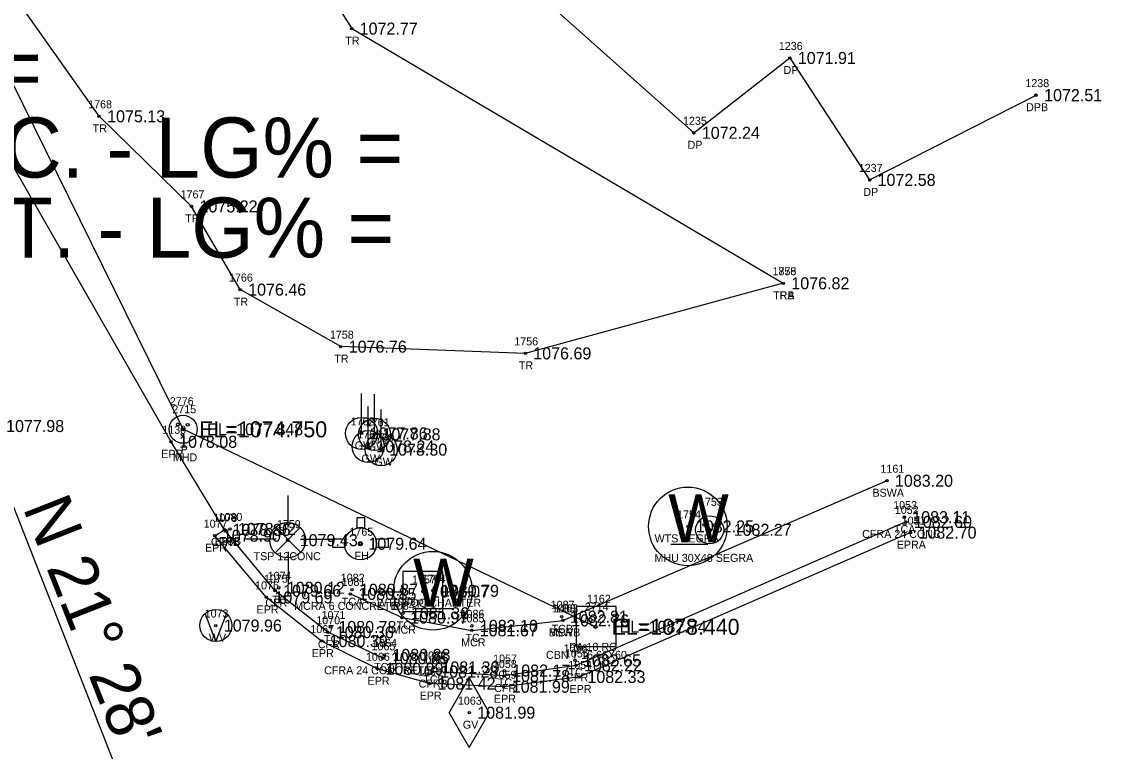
# Model space of a CAD drawing. Extents: x 1578957 to 1581675, y 1115963 to 1120391.
# Drawn here: x 1580459.7 to 1580594.6, y 1116471.4 to 1116562.5 of the extents above; entities that cross this region are included whole.
import ezdxf

# ---------------------------------------------------------------- set-up
doc = ezdxf.new("R2010")
doc.units = 0
for name, color, linetype in [('RD_EX_Conc', 7, 'Continuous'), ('RD_EX_Conc_txCode', 7, 'Continuous'), ('RD_EX_DR_Inlet', 7, 'Continuous'), ('RD_EX_DR_Inlet_txCode', 7, 'Continuous'), ('RD_EX_DR_Pipe', 7, 'Continuous'), ('RD_EX_DR_Pipe_txCode', 7, 'Continuous'), ('RD_EX_Driveway', 7, 'Continuous'), ('RD_EX_Driveway_txCode', 7, 'Continuous'), ('RD_EX_Road', 7, 'Continuous'), ('RD_EX_Road_txCode', 7, 'Continuous'), ('RD_EX_SU_Pole', 7, 'Continuous'), ('RD_EX_TX_Conc_ELEV', 7, 'Continuous'), ('RD_EX_TX_DR_Inlet_ELEV', 7, 'Continuous'), ('RD_EX_TX_Driveway_ELEV', 7, 'Continuous'), ('RD_EX_TX_DV_Prop_ELEV', 7, 'Continuous'), ('RD_EX_TX_Road_ELEV', 7, 'Continuous'), ('RD_EX_TX_UT_ELEV', 7, 'Continuous'), ('RD_EX_TX_VEG_ELEV', 7, 'Continuous'), ('RD_EX_UT', 7, 'Continuous'), ('RD_EX_UT_txCode', 7, 'Continuous'), ('RD_EX_VEG', 7, 'Continuous'), ('RD_EX_VEG_txCode', 7, 'Continuous'), ('RD_HC_Cl', 7, 'Continuous'), ('RD_HC_Data', 7, 'Continuous'), ('RD_HC_Survey_ELEV', 7, 'Continuous'), ('RD_SMD_Locator', 7, 'Continuous'), ('RD_TX_Pipe_ElevEX', 7, 'Continuous')]:
    doc.layers.add(name, color=color, linetype=linetype)

msp = doc.modelspace()

# ---------------------------------------------------------------- linework, layer by layer
at = {"layer": 'RD_EX_Conc'}
msp.add_line((1580567.77, 1116505.15), (1580527.33, 1116487.71), dxfattribs=at)
for points in [[(1580570.14, 1116500.01), (1580528.94, 1116482.09), (1580519.95, 1116480.77), (1580510.98, 1116481.32)], [(1580504.81, 1116482.98), (1580497.93, 1116486.23), (1580491.36, 1116491.42), (1580485.04, 1116499.02)], [(1580500.76, 1116491.02), (1580507.22, 1116488.06), (1580515.91, 1116486.47), (1580527.33, 1116487.71)]]:
    msp.add_lwpolyline(points, dxfattribs=at)
at = {"layer": 'RD_EX_DR_Inlet'}
msp.add_line((1580533.97, 1116484.46), (1580533.97, 1116489.46), dxfattribs=at)
msp.add_lwpolyline([(1580533.97, 1116484.46), (1580533.97, 1116489.46), (1580528.97, 1116489.46), (1580528.97, 1116484.46)], close=True, dxfattribs=at)
for centre, radius in [((1580479.87, 1116511.57), 1.75), ((1580479.2, 1116512.19), 0.175), ((1580480.43, 1116512.12), 0.175), ((1580479.78, 1116510.9), 0.175), ((1580545.63, 1116499.02), 1.75), ((1580544.97, 1116499.65), 0.175), ((1580546.19, 1116499.58), 0.175), ((1580545.54, 1116498.35), 0.175)]:
    msp.add_circle(centre, radius, dxfattribs=at)
at = {"layer": 'RD_EX_DR_Pipe'}
msp.add_lwpolyline([(1580531.38, 1116486.91), (1580479.87, 1116511.57), (1580444.12, 1116584.07)], dxfattribs=at)
at = {"layer": 'RD_EX_Driveway'}
msp.add_lwpolyline([(1580470.73, 1116613.48), (1580543.65, 1116548.59), (1580555.64, 1116557.93), (1580565.6, 1116542.71), (1580586.4, 1116553.29)], dxfattribs=at)
at = {"layer": 'RD_EX_Road'}
msp.add_lwpolyline([(1580570.71, 1116498.67), (1580529.36, 1116480.65), (1580519.91, 1116479.43), (1580510.64, 1116479.83), (1580504.14, 1116481.67), (1580497.17, 1116485.13), (1580490.27, 1116490.58), (1580483.83, 1116498.29), (1580485.04, 1116499.02), (1580478.37, 1116510.01), (1580451.15, 1116557.41), (1580425.99, 1116599.55), (1580403.29, 1116644.83), (1580382.32, 1116688.41), (1580373.95, 1116705.15), (1580352.79, 1116744.5), (1580332.46, 1116780.72), (1580308.51, 1116820.53), (1580282.29, 1116862.52), (1580254.51, 1116905.2), (1580227.5, 1116946.75), (1580201.69, 1116988.26)], dxfattribs=at)
at = {"layer": 'RD_EX_SU_Pole'}
for p, q in [((1580492.99, 1116499.29), (1580492.99, 1116503.29)), ((1580494.49, 1116499.29), (1580491.49, 1116496.29)), ((1580491.49, 1116499.29), (1580494.49, 1116496.29)), ((1580494.51, 1116497.86), (1580498.52, 1116497.86)), ((1580491.47, 1116497.84), (1580487.47, 1116497.84)), ((1580492.99, 1116496.29), (1580492.99, 1116492.29))]:
    msp.add_line(p, q, dxfattribs=at)
msp.add_circle((1580492.93, 1116497.73), 2.22, dxfattribs=at)
at = {"layer": 'RD_EX_UT'}
for p, q in [((1580502.16, 1116511.06), (1580502.16, 1116516.06)), ((1580503.77, 1116510.94), (1580503.77, 1116515.94)), ((1580502.99, 1116509.43), (1580502.99, 1116514.43)), ((1580504.6, 1116509.03), (1580504.6, 1116514.03)), ((1580501.55, 1116500.5), (1580501.55, 1116499.23)), ((1580502.55, 1116500.5), (1580501.55, 1116500.5)), ((1580502.55, 1116499.21), (1580502.55, 1116500.5)), ((1580500.09, 1116497.86), (1580498.53, 1116497.86)), ((1580498.53, 1116497.86), (1580498.53, 1116496.86)), ((1580498.53, 1116496.86), (1580500.05, 1116496.86)), ((1580505.53, 1116497.86), (1580503.92, 1116497.86)), ((1580503.96, 1116496.86), (1580505.53, 1116496.86)), ((1580505.53, 1116496.86), (1580505.53, 1116497.86)), ((1580540.78, 1116497.24), (1580545.41, 1116497.24)), ((1580512.31, 1116493.82), (1580507.31, 1116493.82)), ((1580507.31, 1116493.82), (1580507.31, 1116488.82)), ((1580512.31, 1116488.82), (1580512.31, 1116493.82)), ((1580503.88, 1116491.26), (1580507.34, 1116491.26)), ((1580512.23, 1116491.26), (1580515.88, 1116491.26)), ((1580483.95, 1116485.08), (1580482.64, 1116488.56)), ((1580483.95, 1116485.08), (1580485.27, 1116488.52)), ((1580507.31, 1116488.82), (1580512.31, 1116488.82)), ((1580508.93, 1116489.2), (1580513.56, 1116489.2)), ((1580513.1, 1116476.19), (1580515.6, 1116480.52)), ((1580515.6, 1116480.52), (1580518.1, 1116476.19)), ((1580513.1, 1116476.19), (1580515.6, 1116471.86)), ((1580515.6, 1116471.86), (1580518.1, 1116476.19))]:
    msp.add_line(p, q, dxfattribs=at)
for centre, radius in [((1580502.16, 1116511.06), 2), ((1580503.77, 1116510.94), 2), ((1580502.99, 1116509.43), 2), ((1580504.6, 1116509.03), 2), ((1580542.91, 1116499.45), 4.91), ((1580502.01, 1116497.28), 2), ((1580502.01, 1116497.28), 0.25), ((1580511.06, 1116491.41), 4.91), ((1580483.95, 1116487.07), 2)]:
    msp.add_circle(centre, radius, dxfattribs=at)
for start, end in [(74.2455, 103.2128), (163.3387, 192.315), (347.685, 16.6613)]:
    msp.add_arc((1580502.01, 1116497.28), 2, start, end, dxfattribs=at)
at = {"layer": 'RD_EX_VEG'}
msp.add_lwpolyline([(1580554.83, 1116529.8), (1580522.6, 1116521.05), (1580499.55, 1116521.89), (1580486.99, 1116529.01), (1580480.92, 1116539.4), (1580469.38, 1116550.65), (1580446.97, 1116582.3), (1580430.25, 1116613.19), (1580430.92, 1116636.52), (1580480.49, 1116593.46), (1580500.92, 1116561.6), (1580554.83, 1116529.8)], dxfattribs=at)
at = {"layer": 'RD_HC_Cl'}
msp.add_line((1580482.98, 1116440.16), (1580454.72, 1116512.01), dxfattribs=at)
at = {"layer": 'RD_SMD_Locator'}
for centre, radius in [((1580500.92, 1116561.6), 0.15), ((1580555.64, 1116557.93), 0.15), ((1580586.4, 1116553.29), 0.15), ((1580469.38, 1116550.65), 0.15), ((1580543.65, 1116548.59), 0.15), ((1580565.6, 1116542.71), 0.15), ((1580480.92, 1116539.4), 0.15), ((1580486.99, 1116529.01), 0.15), ((1580554.83, 1116529.8), 0.15), ((1580554.83, 1116529.8), 0.15), ((1580499.55, 1116521.89), 0.15), ((1580522.6, 1116521.05), 0.15), ((1580479.87, 1116511.57), 0.2), ((1580479.87, 1116511.57), 0.15), ((1580478.37, 1116510.01), 0.15), ((1580502.16, 1116511.06), 0.15), ((1580503.77, 1116510.94), 0.15), ((1580502.99, 1116509.43), 0.15), ((1580504.6, 1116509.03), 0.15), ((1580567.77, 1116505.15), 0.15), ((1580569.93, 1116500.6), 0.15), ((1580485.71, 1116499.13), 0.15), ((1580542.91, 1116499.45), 0.15), ((1580570.14, 1116500.01), 0.15), ((1580483.83, 1116498.29), 0.15), ((1580485.04, 1116499.02), 0.15), ((1580485.04, 1116499.02), 0.15), ((1580492.93, 1116497.73), 0.15), ((1580545.63, 1116499.02), 0.15), ((1580570.71, 1116498.67), 0.15), ((1580502.01, 1116497.28), 0.15), ((1580491.36, 1116491.42), 0.15), ((1580491.82, 1116491.78), 0.15), ((1580500.76, 1116491.02), 0.15), ((1580500.95, 1116491.54), 0.15), ((1580509.82, 1116491.32), 0.15), ((1580511.06, 1116491.41), 0.15), ((1580490.27, 1116490.58), 0.15), ((1580507.33, 1116488.6), 0.15), ((1580483.95, 1116487.07), 0.15), ((1580507.22, 1116488.06), 0.15), ((1580515.93, 1116487.03), 0.15), ((1580527.16, 1116488.16), 0.15), ((1580527.33, 1116487.71), 0.15), ((1580527.33, 1116487.71), 0.15), ((1580531.38, 1116486.91), 0.2), ((1580497.93, 1116486.23), 0.15), ((1580498.26, 1116486.89), 0.15), ((1580515.91, 1116486.47), 0.15), ((1580531.38, 1116486.91), 0.15), ((1580497.17, 1116485.13), 0.15), ((1580504.81, 1116482.98), 0.15), ((1580505.01, 1116483.4), 0.15), ((1580504.14, 1116481.67), 0.15), ((1580511.13, 1116481.84), 0.15), ((1580528.8, 1116482.71), 0.15), ((1580528.94, 1116482.09), 0.15), ((1580510.98, 1116481.32), 0.15), ((1580519.95, 1116480.77), 0.15), ((1580519.98, 1116481.45), 0.15), ((1580529.36, 1116480.65), 0.15), ((1580510.64, 1116479.83), 0.15), ((1580519.91, 1116479.43), 0.15), ((1580515.6, 1116476.19), 0.15)]:
    msp.add_circle(centre, radius, dxfattribs=at)

# ---------------------------------------------------------------- texts
at = {"layer": 'RD_EX_Conc_txCode'}
for s, p in [('1161', (1580566.96, 1116506.15)), ('BSWA', (1580565.96, 1116503.15)), ('1053', (1580568.55, 1116501.6)), ('1052', (1580568.75, 1116501.01)), ('1079', (1580483.66, 1116500.02)), ('1080', (1580484.29, 1116500.13)), ('TCA', (1580568.65, 1116498.6)), ('CFRB', (1580483.34, 1116497.02)), ('TCB', (1580484.44, 1116497.13)), ('CFRA 24 CONC', (1580564.68, 1116498.01)), ('1075', (1580489.97, 1116492.42)), ('1074', (1580490.43, 1116492.78)), ('1082', (1580499.56, 1116492.54)), ('1081', (1580499.66, 1116492.02)), ('CFR', (1580490.13, 1116489.42)), ('TC', (1580491.02, 1116489.78)), ('MCRA 6 CONCRETE', (1580493.74, 1116489.02)), ('TCA', (1580499.67, 1116489.54)), ('1084', (1580505.83, 1116489.06)), ('1083', (1580505.95, 1116489.6)), ('1087', (1580525.78, 1116489.16)), ('1071', (1580497.16, 1116487.89)), ('1086', (1580514.52, 1116488.03)), ('1085', (1580514.52, 1116487.47)), ('1088', (1580525.94, 1116488.71)), ('1163', (1580526.24, 1116488.71)), ('1070', (1580496.5, 1116487.23)), ('MCR', (1580505.9, 1116486.06)), ('TC', (1580506.54, 1116486.6)), ('TCB', (1580525.89, 1116486.16)), ('TC', (1580497.47, 1116484.89)), ('TC', (1580515.13, 1116485.03)), ('MCRB', (1580525.54, 1116485.71)), ('BSWB', (1580525.54, 1116485.71)), ('CFR', (1580496.7, 1116484.23)), ('1065', (1580503.4, 1116483.98)), ('1064', (1580503.6, 1116484.4)), ('MCR', (1580514.59, 1116484.47)), ('1056', (1580527.39, 1116483.71)), ('1062', (1580509.72, 1116482.84)), ('1061', (1580509.86, 1116482.32)), ('1057', (1580518.59, 1116482.45)), ('1055', (1580527.55, 1116483.09)), ('CFRA 24 CONCRETE', (1580497.48, 1116480.98)), ('TCA', (1580503.72, 1116481.4)), ('1058', (1580518.56, 1116481.77)), ('TC', (1580528.01, 1116480.71)), ('CFRB', (1580509.28, 1116479.32)), ('TCB', (1580509.87, 1116479.84)), ('TC', (1580519.18, 1116479.45)), ('CFR', (1580527.71, 1116480.09)), ('CFR', (1580518.72, 1116478.77))]:
    msp.add_text(s, height=1, dxfattribs=at).set_placement(p)
at = {"layer": 'RD_EX_DR_Inlet_txCode'}
for s, p in [('2776', (1580478.21, 1116514.57)), ('MHD', (1580478.58, 1116507.57)), ('1162', (1580530.3, 1116489.91)), ('CBN T 16 66X60', (1580525.19, 1116482.91))]:
    msp.add_text(s, height=1, dxfattribs=at).set_placement(p)
at = {"layer": 'RD_EX_DR_Pipe_txCode'}
for s, p in [('2715', (1580478.52, 1116513.57)), ('P', (1580479.56, 1116508.57)), ('2714', (1580530.04, 1116488.91)), ('PA 18 RC', (1580528.09, 1116483.91))]:
    msp.add_text(s, height=1, dxfattribs=at).set_placement(p)
at = {"layer": 'RD_EX_Driveway_txCode'}
for s, p in [('1236', (1580554.27, 1116558.93)), ('DP', (1580554.86, 1116555.93)), ('1238', (1580585.06, 1116554.29)), ('DPB', (1580585.15, 1116551.29)), ('1235', (1580542.3, 1116549.59)), ('DP', (1580542.87, 1116546.59)), ('1237', (1580564.25, 1116543.71)), ('DP', (1580564.82, 1116540.71))]:
    msp.add_text(s, height=1, dxfattribs=at).set_placement(p)
at = {"layer": 'RD_EX_Road_txCode'}
for s, p in [('1130', (1580477.27, 1116511.01)), ('EPR', (1580477.14, 1116508.01)), ('1078', (1580483.66, 1116500.02)), ('1051', (1580569.61, 1116499.67)), ('1077', (1580482.44, 1116499.29)), ('EPR', (1580483.82, 1116497.02)), ('EPR', (1580482.6, 1116496.29)), ('EPRA', (1580568.99, 1116496.67)), ('1076', (1580488.86, 1116491.58)), ('EPR', (1580489.04, 1116488.58)), ('1067', (1580495.76, 1116486.13)), ('EPR', (1580495.94, 1116483.13)), ('1066', (1580502.7, 1116482.67)), ('1060', (1580509.19, 1116480.83)), ('1054', (1580527.98, 1116481.65)), ('EPR', (1580502.91, 1116479.67)), ('1059', (1580518.53, 1116480.43)), ('EPR', (1580528.13, 1116478.65)), ('EPR', (1580509.41, 1116477.83)), ('EPR', (1580518.69, 1116477.43))]:
    msp.add_text(s, height=1, dxfattribs=at).set_placement(p)
at = {"layer": 'RD_EX_TX_Conc_ELEV'}
for s, p in [('1083.20', (1580568.77, 1116504.4)), ('1083.11', (1580570.93, 1116499.85)), ('1082.60', (1580571.14, 1116499.26)), ('1078.86', (1580486.04, 1116498.27)), ('1078.92', (1580486.71, 1116498.38)), ('1080.12', (1580492.82, 1116491.03)), ('1079.66', (1580492.36, 1116490.67)), ('1080.85', (1580501.76, 1116490.27)), ('1080.87', (1580501.95, 1116490.79)), ('1080.97', (1580508.22, 1116487.31)), ('1081.36', (1580508.33, 1116487.85)), ('1082.81', (1580528.16, 1116487.41)), ('1082.76', (1580528.33, 1116486.96)), ('1082.76', (1580528.33, 1116486.96)), ('1080.78', (1580499.26, 1116486.14)), ('1081.67', (1580516.91, 1116485.72)), ('1082.10', (1580516.93, 1116486.28)), ('1080.36', (1580498.93, 1116485.48)), ('1080.85', (1580505.81, 1116482.23)), ('1080.88', (1580506.01, 1116482.65)), ('1082.65', (1580529.8, 1116481.96)), ('1081.28', (1580511.98, 1116480.57)), ('1081.30', (1580512.13, 1116481.09)), ('1082.17', (1580520.98, 1116480.7)), ('1082.22', (1580529.94, 1116481.34)), ('1081.78', (1580520.95, 1116480.02))]:
    msp.add_text(s, height=1.5, dxfattribs=at).set_placement(p)
at = {"layer": 'RD_EX_TX_DR_Inlet_ELEV'}
for s, p in [('EL=1077.848', (1580482.87, 1116510.82)), ('EL=1082.74', (1580534.38, 1116486.16))]:
    msp.add_text(s, height=1.5, dxfattribs=at).set_placement(p)
at = {"layer": 'RD_EX_TX_Driveway_ELEV'}
for s, p in [('1071.91', (1580556.64, 1116557.18)), ('1072.51', (1580587.4, 1116552.54)), ('1072.24', (1580544.65, 1116547.84)), ('1072.58', (1580566.6, 1116541.96))]:
    msp.add_text(s, height=1.5, dxfattribs=at).set_placement(p)
at = {"layer": 'RD_EX_TX_DV_Prop_ELEV'}
msp.add_text('1077.98', height=1.5, dxfattribs=at).set_placement((1580457.76, 1116511.23))
at = {"layer": 'RD_EX_TX_Road_ELEV'}
for s, p in [('1078.08', (1580479.37, 1116509.26)), ('1078.86', (1580486.04, 1116498.27)), ('1082.70', (1580571.71, 1116497.92)), ('1078.90', (1580484.83, 1116497.54)), ('1079.69', (1580491.27, 1116489.83)), ('1080.39', (1580498.17, 1116484.38)), ('1080.99', (1580505.14, 1116480.92)), ('1081.42', (1580511.64, 1116479.08)), ('1082.33', (1580530.36, 1116479.9)), ('1081.99', (1580520.91, 1116478.68))]:
    msp.add_text(s, height=1.5, dxfattribs=at).set_placement(p)
at = {"layer": 'RD_EX_TX_UT_ELEV'}
for s, p in [('1077.86', (1580503.16, 1116510.31)), ('1077.88', (1580504.77, 1116510.19)), ('1078.24', (1580503.99, 1116508.68)), ('1078.30', (1580505.6, 1116508.28)), ('1082.25', (1580543.91, 1116498.7)), ('1082.27', (1580548.63, 1116498.27)), ('1079.43', (1580494.43, 1116496.98)), ('1079.64', (1580503.01, 1116496.53)), ('1080.79', (1580512.06, 1116490.66)), ('1079.96', (1580484.95, 1116486.32)), ('1081.99', (1580516.6, 1116475.44))]:
    msp.add_text(s, height=1.5, dxfattribs=at).set_placement(p)
at = {"layer": 'RD_EX_TX_VEG_ELEV'}
for s, p in [('1072.77', (1580501.92, 1116560.85)), ('1075.13', (1580470.38, 1116549.9)), ('1075.22', (1580481.92, 1116538.65)), ('1076.82', (1580555.83, 1116529.05)), ('1076.82', (1580555.83, 1116529.05)), ('1076.46', (1580487.99, 1116528.26)), ('1076.76', (1580500.55, 1116521.14)), ('1076.69', (1580523.6, 1116520.3))]:
    msp.add_text(s, height=1.5, dxfattribs=at).set_placement(p)
at = {"layer": 'RD_EX_UT'}
for p in [(1580540.45, 1116497.45), (1580508.59, 1116489.41)]:
    msp.add_text('W', height=6, dxfattribs=at).set_placement(p)
at = {"layer": 'RD_EX_UT_txCode'}
for s, p in [('1762', (1580500.79, 1116512.06)), ('1761', (1580502.68, 1116511.94)), ('1763', (1580501.62, 1116510.43)), ('GW', (1580501.31, 1116509.06)), ('1760', (1580503.19, 1116510.03)), ('GW', (1580502.93, 1116508.94)), ('GW', (1580502.15, 1116507.43)), ('GW', (1580503.76, 1116507.03)), ('1753', (1580544.29, 1116502.02)), ('1754', (1580541.56, 1116500.45)), ('1759', (1580491.58, 1116499.23)), ('1765', (1580500.64, 1116498.28)), ('WTS SEGRA', (1580538.75, 1116497.45)), ('TSP 12CONC', (1580488.67, 1116495.23)), ('FH', (1580501.27, 1116495.28)), ('MHU 30X48 SEGRA', (1580538.73, 1116495.02)), ('1757', (1580508.47, 1116492.32)), ('1764', (1580509.69, 1116492.41)), ('WTS FOC CHARTER', (1580504.08, 1116489.41)), ('PP', (1580509.04, 1116489.32)), ('1073', (1580482.56, 1116488.07)), ('WV', (1580483.09, 1116485.07)), ('1063', (1580514.19, 1116477.19)), ('GV', (1580514.8, 1116474.19))]:
    msp.add_text(s, height=1, dxfattribs=at).set_placement(p)
at = {"layer": 'RD_EX_VEG_txCode'}
for s, p in [('TR', (1580500.12, 1116559.6)), ('1768', (1580468.01, 1116551.65)), ('TR', (1580468.58, 1116548.65)), ('1767', (1580479.55, 1116540.4)), ('TR', (1580480.12, 1116537.4)), ('1878', (1580553.48, 1116530.8)), ('1755', (1580553.48, 1116530.8)), ('1766', (1580485.6, 1116530.01)), ('TR', (1580486.2, 1116527.01)), ('TRA', (1580553.55, 1116527.8)), ('TRB', (1580553.56, 1116527.8)), ('1758', (1580498.2, 1116522.89)), ('1756', (1580521.23, 1116522.05)), ('TR', (1580498.75, 1116519.89)), ('TR', (1580521.8, 1116519.05))]:
    msp.add_text(s, height=1, dxfattribs=at).set_placement(p)
at = {"layer": 'RD_HC_Data'}
for s, p in [('e = ', (1580448, 1116553)), ('P.C. - LG% = ', (1580448, 1116543)), ('P.T. - LG% = ', (1580448, 1116533))]:
    msp.add_text(s, height=7.5, dxfattribs=at).set_placement(p)
msp.add_text('N 21%%d 28\' 15" W', height=6, rotation=291.4709, dxfattribs=at).set_placement((1580459.81, 1116501.8))
at = {"layer": 'RD_HC_Survey_ELEV'}
msp.add_text('1081.07', height=1.5, dxfattribs=at).set_placement((1580510.82, 1116490.57))
at = {"layer": 'RD_TX_Pipe_ElevEX'}
for s, p in [('EL=1074.750', (1580481.87, 1116510.57)), ('EL=1078.440', (1580533.38, 1116485.91))]:
    msp.add_text(s, height=2, dxfattribs=at).set_placement(p)

doc.saveas('drawing.dxf')
